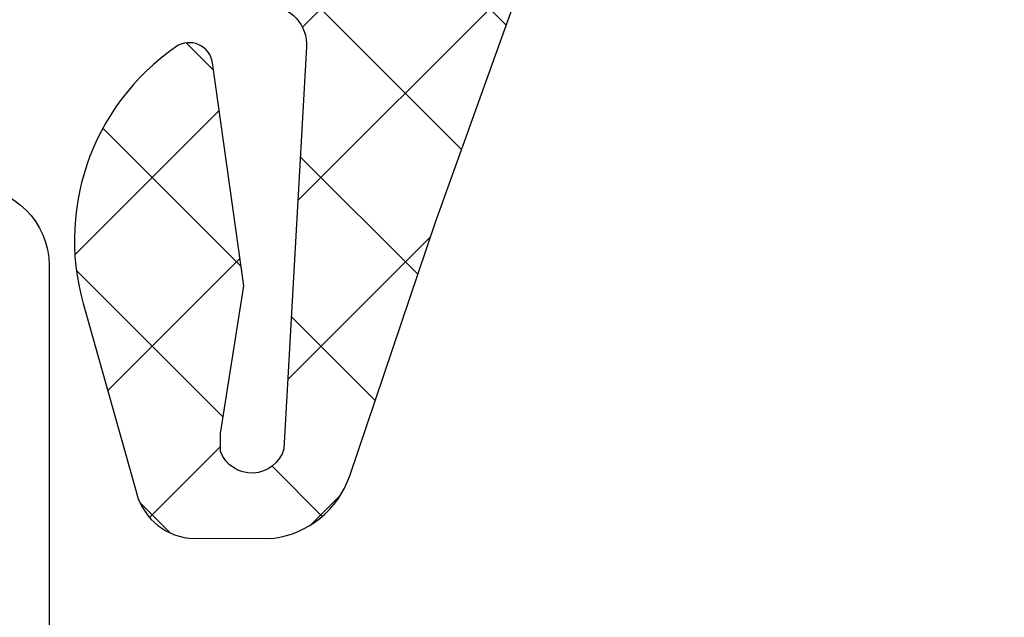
# Model space of a CAD drawing. Header units: millimetres. Extents: x 247761 to 294611, y 172579 to 236863.
# Tile 566 of 596: x 276265 to 276278, y 195415 to 195423. Entities that reach past the tile are written whole.
import ezdxf

# ---------------------------------------------------------------- set-up
doc = ezdxf.new("R2010")
doc.units = ezdxf.units.MM
doc.layers.add('FASÁDA DETAILNÍ', color=4, linetype='Continuous')
doc.layers.add('NOVA', color=240, linetype='Continuous')
pattern_1 = [(135, (0, 0), (-1.077630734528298, -1.077630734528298), []), (225, (0, 0), (1.077630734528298, -1.077630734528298), [])]

# ---------------------------------------------------------------- blocks, each defined once
blk = doc.blocks.new('A$C69D17D4D')
at = {"layer": 'FASÁDA DETAILNÍ'}
h = blk.add_hatch(dxfattribs=at)
h.set_pattern_fill('ANSI37', color=256, scale=0.48, angle=90, style=0)
h.set_pattern_definition(pattern_1)
edge = h.paths.add_edge_path(flags=16)
edge.add_line((1622.219337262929, 22064.17488025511), (1622.119593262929, 22065.56773425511))
edge.add_arc((1622.718060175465, 22065.61059174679), 0.5999995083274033, 89.99999164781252, 184.0960805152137, ccw=False)
edge.add_arc((1622.718060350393, 22065.61059174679), 0.5999995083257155, -4.096080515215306, 90.00000835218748, ccw=False)
edge.add_line((1623.316527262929, 22065.56773425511), (1623.216783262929, 22064.17488025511))
edge.add_arc((1622.718060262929, 22064.21059473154), 0.500000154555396, 184.0960643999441, 355.90393560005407, ccw=False)
edge = h.paths.add_edge_path(flags=16)
edge.add_arc((1624.318056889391, 22061.01058662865), 0.49999962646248, 89.99995719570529, 180.0000428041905, ccw=False)
edge.add_line((1624.318057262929, 22061.51058625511), (1627.911742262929, 22061.51058625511))
edge.add_arc((1627.911742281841, 22061.01058592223), 0.5000003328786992, -23.218026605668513, 90.00000216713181, ccw=False)
edge.add_line((1628.371248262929, 22060.81347025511), (1625.655370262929, 22054.48236825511))
edge.add_arc((1625.195864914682, 22054.67948417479), 0.4999998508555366, 267.4998893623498, 336.7819182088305, ccw=False)
edge.add_line((1625.174054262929, 22054.17996025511), (1624.296247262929, 22054.21828625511))
edge.add_arc((1624.318056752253, 22054.71780986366), 0.4999994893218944, 179.9999551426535, 267.500020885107, ccw=False)
edge.add_line((1623.818057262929, 22054.71781025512), (1623.818057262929, 22061.01058625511))
edge = h.paths.add_edge_path(flags=16)
edge.add_line((1598.764138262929, 22055.60242425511), (1594.615468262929, 22064.49927725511))
edge.add_arc((1595.068622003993, 22064.71058639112), 0.4999998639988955, 89.99997032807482, 205.0000079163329, ccw=False)
edge.add_line((1595.068622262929, 22065.21058625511), (1604.418057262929, 22065.21058625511))
edge.add_arc((1604.418057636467, 22064.71058662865), 0.4999996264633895, -4.280419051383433e-05, 90.00004280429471, ccw=False)
edge.add_line((1604.918057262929, 22064.71058625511), (1604.918057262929, 22055.58666325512))
edge.add_arc((1604.418057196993, 22055.58666342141), 0.5000000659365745, 267.49997275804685, 359.99998094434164, ccw=False)
edge.add_line((1604.396247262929, 22055.08713925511), (1599.195483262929, 22055.31420925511))
edge.add_arc((1599.217292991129, 22055.81373466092), 0.5000012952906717, 205.0000919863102, 267.5000025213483, ccw=False)
edge = h.paths.add_edge_path(flags=16)
edge.add_arc((1607.618056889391, 22064.71058662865), 0.49999962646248, 89.99995719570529, 180.0000428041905, ccw=False)
edge.add_line((1607.618057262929, 22065.21058625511), (1614.818057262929, 22065.21058625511))
edge.add_arc((1614.818057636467, 22064.71058662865), 0.4999996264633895, -4.280419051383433e-05, 90.00004280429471, ccw=False)
edge.add_line((1615.318057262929, 22064.71058625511), (1615.318057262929, 22063.51058625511))
edge.add_arc((1617.318055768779, 22063.51058476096), 1.999998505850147, 179.9999571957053, 270.0000428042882)
edge.add_line((1617.318057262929, 22061.51058625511), (1621.118057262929, 22061.51058625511))
edge.add_arc((1621.118057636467, 22061.01058662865), 0.4999996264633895, -4.280419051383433e-05, 90.00004280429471, ccw=False)
edge.add_line((1621.618057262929, 22061.01058625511), (1621.618057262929, 22054.85752525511))
edge.add_arc((1621.118057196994, 22054.85752542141), 0.5000000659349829, 267.4999727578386, 359.9999809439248, ccw=False)
edge.add_line((1621.096247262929, 22054.35800125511), (1615.596247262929, 22054.59813625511))
edge.add_arc((1615.618056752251, 22055.09765986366), 0.499999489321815, 179.9999551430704, 267.5000208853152, ccw=False)
edge.add_line((1615.118057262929, 22055.09766025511), (1615.118057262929, 22060.41058625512))
edge.add_arc((1614.018057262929, 22060.41058625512), 1.099999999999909, 0, 180)
edge.add_line((1612.918057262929, 22060.41058625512), (1612.918057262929, 22055.23737525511))
edge.add_arc((1612.418057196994, 22055.23737542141), 0.5000000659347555, 267.4999727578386, 359.9999809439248, ccw=False)
edge.add_line((1612.396247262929, 22054.73785125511), (1607.596247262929, 22054.94742425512))
edge.add_arc((1607.618056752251, 22055.44694786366), 0.499999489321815, 179.9999551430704, 267.5000208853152, ccw=False)
edge.add_line((1607.118057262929, 22055.44694825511), (1607.118057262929, 22064.71058625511))
edge = h.paths.add_edge_path()
edge.add_line((1592.405004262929, 22063.32412925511), (1596.502853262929, 22054.53626325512))
edge.add_ellipse((1599.221778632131, 22055.80412074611), major_axis=(-3.000002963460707, 0), ratio=1, start_angle=25.00003062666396, end_angle=87.49994116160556)
edge.add_line((1599.090917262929, 22052.80697325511), (1599.739867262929, 22052.77863925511))
edge.add_ellipse((1599.718057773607, 22052.27911564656), major_axis=(-0.4999994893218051, 0), ratio=1, start_angle=179.9999551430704, end_angle=267.50002088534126, ccw=False)
edge.add_line((1600.218057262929, 22052.27911525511), (1600.218057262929, 22051.31058625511))
edge.add_ellipse((1600.318057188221, 22051.31058618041), major_axis=(-0.09999992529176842, 0), ratio=1, start_angle=-4.280335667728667e-05, end_angle=90.00004280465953)
edge.add_line((1600.318057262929, 22051.21058625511), (1600.918057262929, 22051.21058625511))
edge.add_ellipse((1600.918057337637, 22051.31058618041), major_axis=(-0.09999992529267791, 0), ratio=1, start_angle=89.99995719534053, end_angle=180.0000428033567)
edge.add_line((1601.018057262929, 22051.31058625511), (1601.018057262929, 22052.21362425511))
edge.add_ellipse((1601.518057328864, 22052.21362408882), major_axis=(-0.5000000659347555, 0), ratio=1, start_angle=267.4999727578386, end_angle=359.9999809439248, ccw=False)
edge.add_line((1601.539867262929, 22052.71314825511), (1610.440161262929, 22052.31931025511))
edge.add_ellipse((1610.418057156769, 22051.81979897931), major_axis=(-0.5000001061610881, 0), ratio=1, start_angle=179.9999170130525, end_angle=267.4662307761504, ccw=False)
edge.add_line((1610.918057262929, 22051.81979825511), (1610.918057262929, 22051.21058625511))
edge.add_ellipse((1611.018057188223, 22051.21058618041), major_axis=(-0.09999992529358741, 0), ratio=1, start_angle=-4.280335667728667e-05, end_angle=90.00004280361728)
edge.add_line((1611.018057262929, 22051.11058625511), (1611.618057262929, 22051.11058625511))
edge.add_ellipse((1611.618057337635, 22051.21058618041), major_axis=(-0.09999992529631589, 0), ratio=1, start_angle=89.99995719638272, end_angle=180.0000428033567)
edge.add_line((1611.718057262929, 22051.21058625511), (1611.718057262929, 22051.74014825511))
edge.add_ellipse((1612.218057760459, 22051.74014856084), major_axis=(-0.5000004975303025, 0), ratio=1, start_angle=-92.5336979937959, end_angle=3.503386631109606e-05, ccw=False)
edge.add_line((1612.240161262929, 22052.23966025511), (1623.780386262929, 22051.72900425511))
edge.add_ellipse((1623.758576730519, 22051.22947965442), major_axis=(-0.5000004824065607, 0), ratio=1, start_angle=176.7829426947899, end_angle=267.50002091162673, ccw=False)
edge.add_line((1624.257789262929, 22051.20142025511), (1623.969226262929, 22046.06767725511))
edge.add_ellipse((1623.558808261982, 22046.18323267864), major_axis=(-0.426375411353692, 0), ratio=1, start_angle=20.758972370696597, end_angle=164.2751455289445, ccw=False)
edge.add_line((1623.160113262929, 22046.03210925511), (1623.161353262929, 22046.26471225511))
edge.add_line((1623.161353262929, 22046.26471225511), (1623.459491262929, 22048.14729125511))
edge.add_line((1623.459491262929, 22048.14729125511), (1623.059065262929, 22050.99657625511))
edge.add_ellipse((1622.761984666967, 22050.95482565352), major_axis=(-0.2999999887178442, 0), ratio=1, start_angle=187.9997440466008, end_angle=304.5977463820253)
edge.add_ellipse((1624.295098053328, 22048.73225456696), major_axis=(-3.000047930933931, 0), ratio=1, start_angle=-55.4023587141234, end_angle=18.00842458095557)
edge.add_line((1621.442019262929, 22047.80476925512), (1622.075595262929, 22045.54987825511))
edge.add_ellipse((1622.850807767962, 22045.7108077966), major_axis=(-0.7917403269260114, 0), ratio=1, start_angle=11.7276897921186, end_angle=83.2016537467)
edge.add_line((1622.757085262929, 22044.92463425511), (1623.815295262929, 22044.92341325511))
edge.add_ellipse((1623.686171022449, 22046.10249948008), major_axis=(-1.186135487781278, 0), ratio=1, start_angle=96.2496781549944, end_angle=161.3444235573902)
edge.add_line((1624.809985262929, 22045.72308025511), (1625.904318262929, 22048.96442025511))
edge.add_line((1625.904318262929, 22048.96442025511), (1628.794096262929, 22057.01421525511))
edge.add_line((1628.794096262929, 22057.01421525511), (1633.126905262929, 22066.91209225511))
edge.add_ellipse((1632.667896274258, 22067.11036232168), major_axis=(-0.5000002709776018, 0), ratio=1, start_angle=156.6379505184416, end_angle=269.9334236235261)
edge.add_line((1632.668477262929, 22067.61036225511), (1632.121776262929, 22067.61099725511))
edge.add_ellipse((1632.121195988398, 22067.11099715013), major_axis=(-0.5000004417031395, 0), ratio=1, start_angle=269.9335054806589, end_angle=336.0791754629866)
edge.add_line((1631.664142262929, 22067.31373425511), (1630.262386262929, 22064.10973125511))
edge.add_ellipse((1629.346245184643, 22064.51058559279), major_axis=(-0.9999993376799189, 0), ratio=1, start_angle=89.99994718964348, end_angle=156.3683852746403, ccw=False)
edge.add_line((1629.346244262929, 22063.51058625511), (1624.118302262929, 22063.51058625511))
edge.add_line((1624.118302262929, 22063.51058625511), (1624.118293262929, 22065.31006525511))
edge.add_line((1624.118293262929, 22065.31006525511), (1624.633094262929, 22065.44800725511))
edge.add_ellipse((1624.518329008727, 22065.7251612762), major_axis=(-0.2999756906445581, 0), ratio=1, start_angle=112.4937002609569, end_angle=202.503566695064)
edge.add_line((1624.795463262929, 22065.83997425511), (1623.946296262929, 22067.11010125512))
edge.add_ellipse((1623.08043207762, 22066.61038048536), major_axis=(-0.9997207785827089, 0), ratio=1, start_angle=209.9907606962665, end_angle=270.0076118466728)
edge.add_line((1623.080299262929, 22067.61010125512), (1622.355938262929, 22067.61007025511))
edge.add_ellipse((1622.356146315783, 22066.61033242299), major_axis=(-0.9997378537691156, 0), ratio=1, start_angle=270.0119236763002, end_angle=330.0086750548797)
edge.add_line((1621.490272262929, 22067.11007025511), (1620.641105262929, 22065.83997425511))
edge.add_ellipse((1620.91825275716, 22065.72516236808), major_axis=(-0.2999875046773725, 0), ratio=1, start_angle=-22.50240617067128, end_angle=67.5013961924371)
edge.add_line((1620.803459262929, 22065.44800725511), (1621.318275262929, 22065.31003525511))
edge.add_line((1621.318275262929, 22065.31003525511), (1621.318283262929, 22063.51058625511))
edge.add_line((1621.318283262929, 22063.51058625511), (1618.118056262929, 22063.51058625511))
edge.add_ellipse((1618.118056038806, 22063.81058603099), major_axis=(-0.2999997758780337, 0), ratio=1, start_angle=-4.280405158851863e-05, end_angle=90.0000428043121, ccw=False)
edge.add_line((1617.818056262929, 22063.81058625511), (1617.818056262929, 22067.11058225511))
edge.add_ellipse((1617.318056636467, 22067.11058262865), major_axis=(-0.49999962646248, 0), ratio=1, start_angle=179.9999571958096, end_angle=270.0000428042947)
edge.add_line((1617.318056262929, 22067.61058225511), (1590.420434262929, 22067.61058225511))
edge.add_line((1590.420434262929, 22067.61058225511), (1589.525316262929, 22066.06019025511))
edge.add_ellipse((1589.958328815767, 22065.81019016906), major_axis=(-0.4999999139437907, 0), ratio=1, start_angle=-30.00001708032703, end_angle=89.99993664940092)
edge.add_line((1589.958328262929, 22065.31019025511), (1589.958328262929, 22063.61281925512))
edge.add_line((1589.958328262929, 22063.61281925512), (1591.951850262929, 22063.61281925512))
edge.add_ellipse((1591.951850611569, 22063.11281899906), major_axis=(-0.500000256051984, 0), ratio=1, start_angle=205.0001285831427, end_angle=270.0000399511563, ccw=False)
h = blk.add_hatch(dxfattribs=at)
h.set_pattern_fill('ANSI37', color=256, scale=0.48, angle=90, style=0)
h.set_pattern_definition(pattern_1)
edge = h.paths.add_edge_path(flags=16)
edge.add_line((1622.219337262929, 22064.17488007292), (1622.119593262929, 22065.56773407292))
edge.add_arc((1622.718060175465, 22065.6105915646), 0.5999995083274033, 89.99999164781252, 184.0960805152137, ccw=False)
edge.add_arc((1622.718060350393, 22065.6105915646), 0.5999995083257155, -4.096080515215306, 90.00000835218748, ccw=False)
edge.add_line((1623.316527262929, 22065.56773407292), (1623.216783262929, 22064.17488007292))
edge.add_arc((1622.718060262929, 22064.21059454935), 0.500000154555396, 184.0960643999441, 355.90393560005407, ccw=False)
edge = h.paths.add_edge_path(flags=16)
edge.add_arc((1624.318056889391, 22061.01058644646), 0.49999962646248, 89.99995719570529, 180.0000428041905, ccw=False)
edge.add_line((1624.318057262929, 22061.51058607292), (1627.911742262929, 22061.51058607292))
edge.add_arc((1627.911742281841, 22061.01058574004), 0.5000003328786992, -23.218026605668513, 90.00000216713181, ccw=False)
edge.add_line((1628.371248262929, 22060.81347007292), (1625.655370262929, 22054.48236807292))
edge.add_arc((1625.195864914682, 22054.6794839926), 0.4999998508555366, 267.4998893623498, 336.7819182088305, ccw=False)
edge.add_line((1625.174054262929, 22054.17996007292), (1624.296247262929, 22054.21828607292))
edge.add_arc((1624.318056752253, 22054.71780968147), 0.4999994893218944, 179.9999551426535, 267.500020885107, ccw=False)
edge.add_line((1623.818057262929, 22054.71781007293), (1623.818057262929, 22061.01058607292))
edge = h.paths.add_edge_path(flags=16)
edge.add_line((1598.764138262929, 22055.60242407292), (1594.615468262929, 22064.49927707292))
edge.add_arc((1595.068622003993, 22064.71058620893), 0.4999998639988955, 89.99997032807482, 205.0000079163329, ccw=False)
edge.add_line((1595.068622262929, 22065.21058607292), (1604.418057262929, 22065.21058607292))
edge.add_arc((1604.418057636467, 22064.71058644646), 0.4999996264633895, -4.280419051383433e-05, 90.00004280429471, ccw=False)
edge.add_line((1604.918057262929, 22064.71058607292), (1604.918057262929, 22055.58666307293))
edge.add_arc((1604.418057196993, 22055.58666323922), 0.5000000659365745, 267.49997275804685, 359.99998094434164, ccw=False)
edge.add_line((1604.396247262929, 22055.08713907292), (1599.195483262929, 22055.31420907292))
edge.add_arc((1599.217292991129, 22055.81373447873), 0.5000012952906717, 205.0000919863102, 267.5000025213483, ccw=False)
edge = h.paths.add_edge_path(flags=16)
edge.add_arc((1607.618056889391, 22064.71058644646), 0.49999962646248, 89.99995719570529, 180.0000428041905, ccw=False)
edge.add_line((1607.618057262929, 22065.21058607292), (1614.818057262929, 22065.21058607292))
edge.add_arc((1614.818057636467, 22064.71058644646), 0.4999996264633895, -4.280419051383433e-05, 90.00004280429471, ccw=False)
edge.add_line((1615.318057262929, 22064.71058607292), (1615.318057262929, 22063.51058607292))
edge.add_arc((1617.318055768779, 22063.51058457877), 1.999998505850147, 179.9999571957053, 270.0000428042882)
edge.add_line((1617.318057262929, 22061.51058607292), (1621.118057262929, 22061.51058607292))
edge.add_arc((1621.118057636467, 22061.01058644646), 0.4999996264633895, -4.280419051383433e-05, 90.00004280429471, ccw=False)
edge.add_line((1621.618057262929, 22061.01058607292), (1621.618057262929, 22054.85752507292))
edge.add_arc((1621.118057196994, 22054.85752523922), 0.5000000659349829, 267.4999727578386, 359.9999809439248, ccw=False)
edge.add_line((1621.096247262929, 22054.35800107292), (1615.596247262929, 22054.59813607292))
edge.add_arc((1615.618056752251, 22055.09765968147), 0.499999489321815, 179.9999551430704, 267.5000208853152, ccw=False)
edge.add_line((1615.118057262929, 22055.09766007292), (1615.118057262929, 22060.41058607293))
edge.add_arc((1614.018057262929, 22060.41058607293), 1.099999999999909, 0, 180)
edge.add_line((1612.918057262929, 22060.41058607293), (1612.918057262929, 22055.23737507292))
edge.add_arc((1612.418057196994, 22055.23737523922), 0.5000000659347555, 267.4999727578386, 359.9999809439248, ccw=False)
edge.add_line((1612.396247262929, 22054.73785107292), (1607.596247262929, 22054.94742407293))
edge.add_arc((1607.618056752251, 22055.44694768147), 0.499999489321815, 179.9999551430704, 267.5000208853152, ccw=False)
edge.add_line((1607.118057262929, 22055.44694807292), (1607.118057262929, 22064.71058607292))
edge = h.paths.add_edge_path()
edge.add_line((1592.405004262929, 22063.32412907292), (1596.502853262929, 22054.53626307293))
edge.add_ellipse((1599.221778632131, 22055.80412056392), major_axis=(-3.000002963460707, 0), ratio=1, start_angle=25.00003062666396, end_angle=87.49994116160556)
edge.add_line((1599.090917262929, 22052.80697307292), (1599.739867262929, 22052.77863907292))
edge.add_ellipse((1599.718057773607, 22052.27911546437), major_axis=(-0.4999994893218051, 0), ratio=1, start_angle=179.9999551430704, end_angle=267.50002088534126, ccw=False)
edge.add_line((1600.218057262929, 22052.27911507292), (1600.218057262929, 22051.31058607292))
edge.add_ellipse((1600.318057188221, 22051.31058599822), major_axis=(-0.09999992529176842, 0), ratio=1, start_angle=-4.280335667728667e-05, end_angle=90.00004280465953)
edge.add_line((1600.318057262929, 22051.21058607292), (1600.918057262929, 22051.21058607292))
edge.add_ellipse((1600.918057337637, 22051.31058599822), major_axis=(-0.09999992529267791, 0), ratio=1, start_angle=89.99995719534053, end_angle=180.0000428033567)
edge.add_line((1601.018057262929, 22051.31058607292), (1601.018057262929, 22052.21362407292))
edge.add_ellipse((1601.518057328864, 22052.21362390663), major_axis=(-0.5000000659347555, 0), ratio=1, start_angle=267.4999727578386, end_angle=359.9999809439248, ccw=False)
edge.add_line((1601.539867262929, 22052.71314807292), (1610.440161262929, 22052.31931007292))
edge.add_ellipse((1610.418057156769, 22051.81979879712), major_axis=(-0.5000001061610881, 0), ratio=1, start_angle=179.9999170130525, end_angle=267.4662307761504, ccw=False)
edge.add_line((1610.918057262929, 22051.81979807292), (1610.918057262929, 22051.21058607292))
edge.add_ellipse((1611.018057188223, 22051.21058599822), major_axis=(-0.09999992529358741, 0), ratio=1, start_angle=-4.280335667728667e-05, end_angle=90.00004280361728)
edge.add_line((1611.018057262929, 22051.11058607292), (1611.618057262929, 22051.11058607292))
edge.add_ellipse((1611.618057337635, 22051.21058599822), major_axis=(-0.09999992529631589, 0), ratio=1, start_angle=89.99995719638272, end_angle=180.0000428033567)
edge.add_line((1611.718057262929, 22051.21058607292), (1611.718057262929, 22051.74014807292))
edge.add_ellipse((1612.218057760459, 22051.74014837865), major_axis=(-0.5000004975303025, 0), ratio=1, start_angle=-92.5336979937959, end_angle=3.503386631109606e-05, ccw=False)
edge.add_line((1612.240161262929, 22052.23966007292), (1623.780386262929, 22051.72900407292))
edge.add_ellipse((1623.758576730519, 22051.22947947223), major_axis=(-0.5000004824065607, 0), ratio=1, start_angle=176.7829426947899, end_angle=267.50002091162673, ccw=False)
edge.add_line((1624.257789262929, 22051.20142007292), (1623.969226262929, 22046.06767707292))
edge.add_ellipse((1623.558808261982, 22046.18323249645), major_axis=(-0.426375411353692, 0), ratio=1, start_angle=20.758972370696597, end_angle=164.2751455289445, ccw=False)
edge.add_line((1623.160113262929, 22046.03210907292), (1623.161353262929, 22046.26471207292))
edge.add_line((1623.161353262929, 22046.26471207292), (1623.459491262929, 22048.14729107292))
edge.add_line((1623.459491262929, 22048.14729107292), (1623.059065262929, 22050.99657607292))
edge.add_ellipse((1622.761984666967, 22050.95482547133), major_axis=(-0.2999999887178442, 0), ratio=1, start_angle=187.9997440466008, end_angle=304.5977463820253)
edge.add_ellipse((1624.295098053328, 22048.73225438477), major_axis=(-3.000047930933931, 0), ratio=1, start_angle=-55.4023587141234, end_angle=18.00842458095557)
edge.add_line((1621.442019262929, 22047.80476907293), (1622.075595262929, 22045.54987807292))
edge.add_ellipse((1622.850807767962, 22045.71080761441), major_axis=(-0.7917403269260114, 0), ratio=1, start_angle=11.7276897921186, end_angle=83.2016537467)
edge.add_line((1622.757085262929, 22044.92463407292), (1623.815295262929, 22044.92341307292))
edge.add_ellipse((1623.686171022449, 22046.10249929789), major_axis=(-1.186135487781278, 0), ratio=1, start_angle=96.2496781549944, end_angle=161.3444235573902)
edge.add_line((1624.809985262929, 22045.72308007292), (1625.904318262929, 22048.96442007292))
edge.add_line((1625.904318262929, 22048.96442007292), (1628.794096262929, 22057.01421507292))
edge.add_line((1628.794096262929, 22057.01421507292), (1633.126905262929, 22066.91209207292))
edge.add_ellipse((1632.667896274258, 22067.11036213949), major_axis=(-0.5000002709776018, 0), ratio=1, start_angle=156.6379505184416, end_angle=269.9334236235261)
edge.add_line((1632.668477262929, 22067.61036207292), (1632.121776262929, 22067.61099707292))
edge.add_ellipse((1632.121195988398, 22067.11099696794), major_axis=(-0.5000004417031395, 0), ratio=1, start_angle=269.9335054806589, end_angle=336.0791754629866)
edge.add_line((1631.664142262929, 22067.31373407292), (1630.262386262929, 22064.10973107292))
edge.add_ellipse((1629.346245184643, 22064.5105854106), major_axis=(-0.9999993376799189, 0), ratio=1, start_angle=89.99994718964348, end_angle=156.3683852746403, ccw=False)
edge.add_line((1629.346244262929, 22063.51058607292), (1624.118302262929, 22063.51058607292))
edge.add_line((1624.118302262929, 22063.51058607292), (1624.118293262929, 22065.31006507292))
edge.add_line((1624.118293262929, 22065.31006507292), (1624.633094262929, 22065.44800707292))
edge.add_ellipse((1624.518329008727, 22065.72516109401), major_axis=(-0.2999756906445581, 0), ratio=1, start_angle=112.4937002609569, end_angle=202.503566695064)
edge.add_line((1624.795463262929, 22065.83997407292), (1623.946296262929, 22067.11010107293))
edge.add_ellipse((1623.08043207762, 22066.61038030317), major_axis=(-0.9997207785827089, 0), ratio=1, start_angle=209.9907606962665, end_angle=270.0076118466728)
edge.add_line((1623.080299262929, 22067.61010107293), (1622.355938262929, 22067.61007007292))
edge.add_ellipse((1622.356146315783, 22066.6103322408), major_axis=(-0.9997378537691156, 0), ratio=1, start_angle=270.0119236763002, end_angle=330.0086750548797)
edge.add_line((1621.490272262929, 22067.11007007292), (1620.641105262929, 22065.83997407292))
edge.add_ellipse((1620.91825275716, 22065.72516218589), major_axis=(-0.2999875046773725, 0), ratio=1, start_angle=-22.50240617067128, end_angle=67.5013961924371)
edge.add_line((1620.803459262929, 22065.44800707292), (1621.318275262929, 22065.31003507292))
edge.add_line((1621.318275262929, 22065.31003507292), (1621.318283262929, 22063.51058607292))
edge.add_line((1621.318283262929, 22063.51058607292), (1618.118056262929, 22063.51058607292))
edge.add_ellipse((1618.118056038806, 22063.8105858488), major_axis=(-0.2999997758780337, 0), ratio=1, start_angle=-4.280405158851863e-05, end_angle=90.0000428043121, ccw=False)
edge.add_line((1617.818056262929, 22063.81058607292), (1617.818056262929, 22067.11058207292))
edge.add_ellipse((1617.318056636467, 22067.11058244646), major_axis=(-0.49999962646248, 0), ratio=1, start_angle=179.9999571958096, end_angle=270.0000428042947)
edge.add_line((1617.318056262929, 22067.61058207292), (1590.420434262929, 22067.61058207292))
edge.add_line((1590.420434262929, 22067.61058207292), (1589.525316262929, 22066.06019007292))
edge.add_ellipse((1589.958328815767, 22065.81018998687), major_axis=(-0.4999999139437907, 0), ratio=1, start_angle=-30.00001708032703, end_angle=89.99993664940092)
edge.add_line((1589.958328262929, 22065.31019007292), (1589.958328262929, 22063.61281907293))
edge.add_line((1589.958328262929, 22063.61281907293), (1591.951850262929, 22063.61281907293))
edge.add_ellipse((1591.951850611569, 22063.11281881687), major_axis=(-0.500000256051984, 0), ratio=1, start_angle=205.0001285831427, end_angle=270.0000399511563, ccw=False)
h = blk.add_hatch(dxfattribs=at)
h.set_pattern_fill('ANSI31', color=256, scale=0.468, angle=45, style=0)
h.set_pattern_definition([(90, (0, 0), (-1.4859, 3.33066907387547e-16), [])])
edge = h.paths.add_edge_path(flags=16)
edge.add_line((1618.729582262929, 22035.85868625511), (1620.012944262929, 22038.08139625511))
edge.add_ellipse((1618.281219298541, 22039.08126863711), major_axis=(-1.999654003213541, 0), ratio=1, start_angle=149.9984985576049, end_angle=209.9999542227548)
edge.add_line((1620.012971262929, 22040.08109425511), (1619.360843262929, 22041.21061225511))
edge.add_ellipse((1616.76276305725, 22039.71060912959), major_axis=(-3.000005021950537, 0), ratio=1, start_angle=210.0000135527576, end_angle=253.9999452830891)
edge.add_line((1617.589679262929, 22042.59439825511), (1613.918657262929, 22043.64704625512))
edge.add_ellipse((1613.780838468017, 22043.16641522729), major_axis=(-0.5000002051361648, 0), ratio=1, start_angle=-106.0000072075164, end_angle=0.0007989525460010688)
edge.add_line((1613.280838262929, 22043.16640825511), (1613.280948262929, 22035.60865525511))
edge.add_ellipse((1613.780948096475, 22035.60866508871), major_axis=(-0.4999998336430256, 0), ratio=1, start_angle=0.00112684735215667, end_angle=90.0008212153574)
edge.add_line((1613.780955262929, 22035.10866525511), (1617.430604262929, 22035.10872125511))
edge.add_ellipse((1617.430564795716, 22036.60872050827), major_axis=(-1.499999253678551, 0), ratio=1, start_angle=90.00150753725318, end_angle=149.9984727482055)
edge = h.paths.add_edge_path(flags=16)
edge.add_line((1611.680946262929, 22035.60863725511), (1611.680819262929, 22043.91196725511))
edge.add_ellipse((1611.180818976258, 22043.91195899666), major_axis=(-0.5000002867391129, 0), ratio=1, start_angle=180.0009463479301, end_angle=254.0000560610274)
edge.add_line((1611.318637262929, 22044.39259025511), (1605.365875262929, 22046.09951725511))
edge.add_ellipse((1605.228056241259, 22045.61888652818), major_axis=(-0.4999999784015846, 0), ratio=1, start_angle=-106.0000416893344, end_angle=0.0009480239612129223)
edge.add_line((1604.728056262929, 22045.61887825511), (1604.728226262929, 22035.60852425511))
edge.add_ellipse((1605.22822645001, 22035.60853644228), major_axis=(-0.5000001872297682, 0), ratio=1, start_angle=0.001396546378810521, end_angle=90.00089529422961)
edge.add_line((1605.228234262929, 22035.10853625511), (1611.180954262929, 22035.10862625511))
edge.add_ellipse((1611.180945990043, 22035.60862652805), major_axis=(-0.5000002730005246, 0), ratio=1, start_angle=90.00094800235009, end_angle=180.0012292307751)
edge = h.paths.add_edge_path(flags=16)
edge.add_line((1597.363922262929, 22046.15767325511), (1595.530033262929, 22042.98128325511))
edge.add_ellipse((1598.128113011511, 22041.48128339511), major_axis=(-3.000002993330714, 0), ratio=1, start_angle=-29.999963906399, end_angle=30.00149175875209)
edge.add_line((1595.530073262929, 22039.98121425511), (1597.910568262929, 22035.85833125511))
edge.add_ellipse((1599.209586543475, 22036.60836691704), major_axis=(-1.500000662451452, 0), ratio=1, start_angle=30.00155831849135, end_angle=90.0015171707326)
edge.add_line((1599.209626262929, 22035.10836625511), (1602.628240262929, 22035.10845725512))
edge.add_ellipse((1602.628226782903, 22035.60845673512), major_axis=(-0.4999994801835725, 0), ratio=1, start_angle=90.00154469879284, end_angle=180.0014346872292)
edge.add_line((1603.128226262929, 22035.60846925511), (1603.128045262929, 22045.90778425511))
edge.add_ellipse((1602.128044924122, 22045.90776591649), major_axis=(-1.000000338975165, 0), ratio=1, start_angle=180.0010507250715, end_angle=270.0015275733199)
edge.add_line((1602.128018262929, 22046.90776625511), (1598.662920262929, 22046.90767325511))
edge.add_ellipse((1598.66296044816, 22045.4076731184), major_axis=(-1.500000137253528, 0), ratio=1, start_angle=270.0015349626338, end_angle=329.9999969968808)
edge = h.paths.add_edge_path()
edge.add_line((1595.516116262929, 22048.50754125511), (1602.069179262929, 22048.50776325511))
edge.add_arc((1602.069346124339, 22043.50776555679), 4.999997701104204, 73.99997623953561, 90.00191209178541, ccw=False)
edge.add_line((1603.447534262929, 22048.31407125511), (1618.333952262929, 22044.04546025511))
edge.add_arc((1618.471770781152, 22044.52609060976), 0.4999994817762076, 254.0000020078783, 360.0000739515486)
edge.add_line((1618.971770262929, 22044.52609125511), (1618.971770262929, 22048.40946525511))
edge.add_arc((1619.971770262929, 22048.40948525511), 1.0000000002, 0.0011459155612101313, 180.0011459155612, ccw=False)
edge.add_line((1620.971770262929, 22048.40950525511), (1620.971958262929, 22043.71116925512))
edge.add_line((1620.971958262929, 22043.71116925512), (1621.128010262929, 22043.71116925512))
edge.add_arc((1621.128010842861, 22043.4111692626), 0.2999999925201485, 21.97384588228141, 90.00011075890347, ccw=False)
edge.add_line((1621.406217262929, 22043.52342425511), (1622.379404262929, 22041.11152225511))
edge.add_arc((1622.564875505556, 22041.18635885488), 0.2000002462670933, 201.9737977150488, 294.1409822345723)
edge.add_line((1622.646672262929, 22041.00385025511), (1624.245357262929, 22041.72035025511))
edge.add_arc((1624.552095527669, 22041.03594449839), 0.7499997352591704, -1.8585147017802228e-05, 114.14105846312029, ccw=False)
edge.add_line((1625.302095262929, 22041.03594425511), (1625.302095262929, 22035.92839525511))
edge.add_arc((1624.702095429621, 22035.9283953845), 0.5999998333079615, 239.8570751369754, 359.99998764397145, ccw=False)
edge.add_line((1624.400800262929, 22035.40953025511), (1622.228843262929, 22036.67074625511))
edge.add_arc((1622.078194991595, 22036.41131360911), 0.3000003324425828, 59.85696930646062, 163.9999309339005)
edge.add_line((1621.789816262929, 22036.49400525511), (1621.355549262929, 22034.97953325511))
edge.add_line((1621.355549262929, 22034.97953325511), (1620.593001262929, 22033.65876125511))
edge.add_arc((1620.333194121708, 22033.80876199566), 0.2999999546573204, 267.53669521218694, 329.9998316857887, ccw=False)
edge.add_line((1620.320300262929, 22033.50903925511), (1596.330646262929, 22033.50903925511))
edge.add_arc((1596.310691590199, 22033.8083749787), 0.3000001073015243, 210.0001477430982, 273.81387623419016, ccw=False)
edge.add_line((1596.050884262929, 22033.65837425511), (1595.288316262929, 22034.97918025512))
edge.add_line((1595.288316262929, 22034.97918025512), (1594.854049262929, 22036.49365125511))
edge.add_arc((1594.565670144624, 22036.41096010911), 0.300000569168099, 15.99995676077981, 120.1429183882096)
edge.add_line((1594.415022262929, 22036.67039325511), (1592.243066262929, 22035.40917725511))
edge.add_arc((1591.941770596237, 22035.92804267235), 0.6000003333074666, 180.0000398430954, 300.142952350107, ccw=False)
edge.add_line((1591.341770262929, 22035.92804225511), (1591.341770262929, 22045.83164225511))
edge.add_arc((1592.091770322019, 22045.83164299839), 0.750000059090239, 65.85897973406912, 180.0000567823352, ccw=False)
edge.add_line((1592.398508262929, 22046.51604925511), (1593.997193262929, 22045.79954925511))
edge.add_arc((1594.0789900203, 22045.98205785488), 0.2000002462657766, 245.8590177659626, 338.0262022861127)
edge.add_line((1594.264461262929, 22045.90722125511), (1595.237920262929, 22048.31979625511))
edge.add_arc((1595.516126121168, 22048.20754209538), 0.2999991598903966, 90.00188279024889, 158.0262614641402, ccw=False)
at = {"layer": 'FASÁDA DETAILNÍ', "extrusion": (0, 0, -1)}
for points in [[(-1623.780386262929, 22051.72900425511, 0.417884), (-1624.257789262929, 22051.20142025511), (-1623.969226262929, 22046.06767725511), (-1623.969226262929, 22046.06767725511, 0.723322), (-1623.160113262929, 22046.03210925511), (-1623.161353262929, 22046.26471225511), (-1623.459491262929, 22048.14729125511), (-1623.059065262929, 22050.99657625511), (-1623.059065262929, 22050.99657625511, -0.557725), (-1622.591641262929, 22051.20177325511, -0.331739), (-1621.442019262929, 22047.80476925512), (-1622.075595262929, 22045.54987825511), (-1622.075595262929, 22045.54987825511, -0.322384), (-1622.757085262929, 22044.92463425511), (-1623.815295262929, 22044.92341325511), (-1623.815295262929, 22044.92341325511, -0.291922), (-1624.809985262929, 22045.72308025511), (-1625.904318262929, 22048.96442025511), (-1628.794096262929, 22057.01421525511)], [(-1623.780386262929, 22051.72900407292, 0.417884), (-1624.257789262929, 22051.20142007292), (-1623.969226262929, 22046.06767707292), (-1623.969226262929, 22046.06767707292, 0.723322), (-1623.160113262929, 22046.03210907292), (-1623.161353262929, 22046.26471207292), (-1623.459491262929, 22048.14729107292), (-1623.059065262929, 22050.99657607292), (-1623.059065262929, 22050.99657607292, -0.557725), (-1622.591641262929, 22051.20177307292, -0.331739), (-1621.442019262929, 22047.80476907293), (-1622.075595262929, 22045.54987807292), (-1622.075595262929, 22045.54987807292, -0.322384), (-1622.757085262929, 22044.92463407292), (-1623.815295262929, 22044.92341307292), (-1623.815295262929, 22044.92341307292, -0.291922), (-1624.809985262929, 22045.72308007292), (-1625.904318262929, 22048.96442007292), (-1628.794096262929, 22057.01421507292)]]:
    blk.add_lwpolyline(points, format="xyb", dxfattribs=at)
at = {"layer": 'FASÁDA DETAILNÍ'}
blk.add_lwpolyline([(1618.971770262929, 22048.40946525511, -1), (1620.971770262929, 22048.40950525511), (1620.971958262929, 22043.71116925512), (1621.128010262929, 22043.71116925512), (1621.128010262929, 22043.71116925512, -0.305856), (1621.406217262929, 22043.52342425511), (1622.379404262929, 22041.11152225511), (1622.379404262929, 22041.11152225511, 0.425336), (1622.646672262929, 22041.00385025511), (1624.245357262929, 22041.72035025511), (1624.245357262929, 22041.72035025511, -0.543753), (1625.302095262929, 22041.03594425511), (1625.302095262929, 22035.92839525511), (1625.302095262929, 22035.92839525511, -0.578182), (1624.400800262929, 22035.40953025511), (1622.228843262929, 22036.67074625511), (1622.228843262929, 22036.67074625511, 0.488505), (1621.789816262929, 22036.49400525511), (1621.355549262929, 22034.97953325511), (1620.593001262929, 22033.65876125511)], format="xyb", dxfattribs=at)

msp = doc.modelspace()

# ---------------------------------------------------------------- block references
at = {"layer": 'NOVA', "ltscale": 300}
msp.add_blockref('A$C69D17D4D', (274644.5174331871, 173371.2585875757), dxfattribs=at)

doc.saveas('drawing.dxf')
